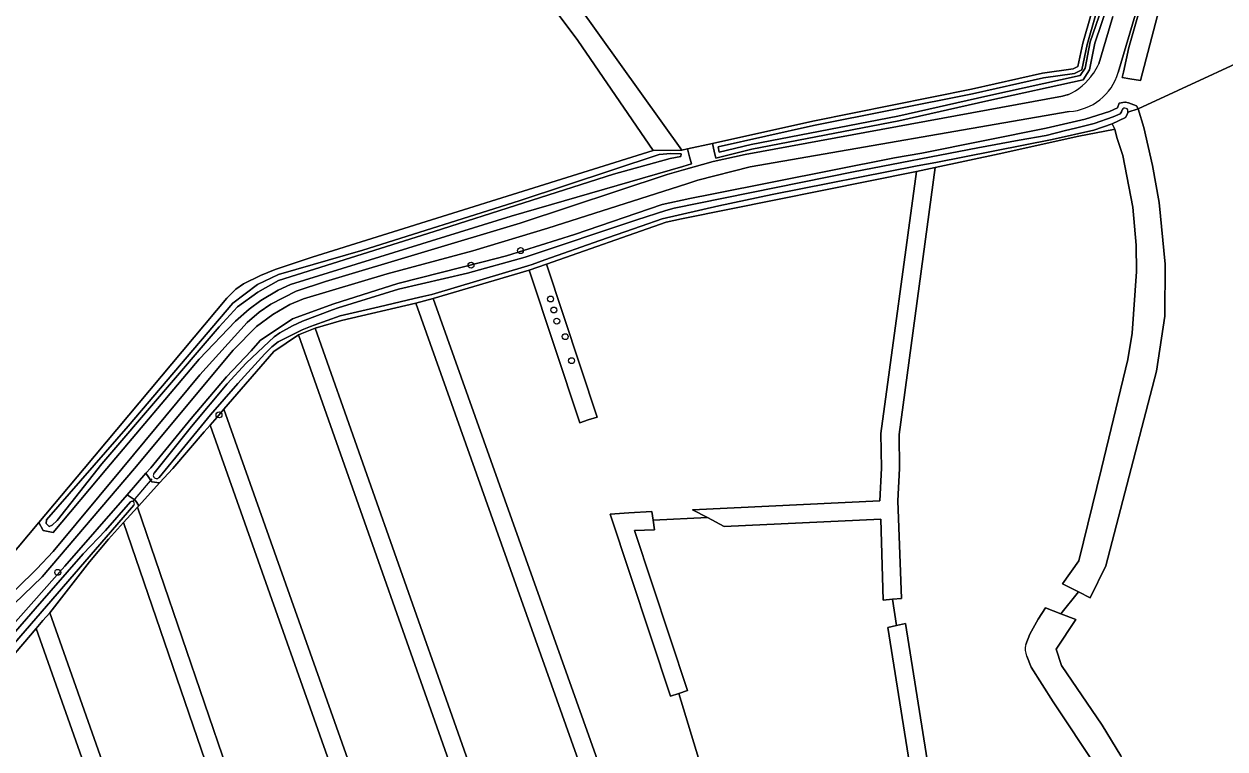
# Model space of a CAD drawing. Extents: x 162510 to 163918, y 388494 to 389774.
# Drawn here: x 163553.1 to 163751.9, y 389453.5 to 389573.6 of the extents above; entities that cross this region are included whole.
import ezdxf

# ---------------------------------------------------------------- set-up
doc = ezdxf.new("R2010")
doc.units = 0
for name, color, linetype in [('IMGEO_Boom', 7, 'Continuous'), ('IMGEO_Duiker', 7, 'Continuous'), ('IMGEO_Grasland_agrarisch', 7, 'Continuous'), ('IMGEO_Grasland_overig', 7, 'Continuous'), ('IMGEO_Groenvoorziening', 7, 'Continuous'), ('IMGEO_Hek', 7, 'Continuous'), ('IMGEO_Loofbos', 7, 'Continuous'), ('IMGEO_Oever', 7, 'Continuous'), ('IMGEO_Rijbaan_lokaal_onverhard', 7, 'Continuous'), ('IMGEO_Waterloop', 7, 'Continuous')]:
    doc.layers.add(name, color=color, linetype=linetype)

msp = doc.modelspace()

# ---------------------------------------------------------------- linework, layer by layer
at = {"layer": 'IMGEO_Boom'}
for centre in [(163635.31, 389536.07), (163627.11, 389533.65), (163640.28, 389528.06), (163640.82, 389526.23), (163641.3, 389524.39), (163642.7, 389521.82), (163643.76, 389517.84), (163585.39, 389508.86), (163558.69, 389482.79)]:
    msp.add_circle(centre, 0.489, dxfattribs=at)
at = {"layer": 'IMGEO_Duiker'}
msp.add_lwpolyline([(163571.22, 389494.64), (163574.33, 389498.28)], dxfattribs=at)
at = {"layer": 'IMGEO_Grasland_agrarisch'}
for points in [[(163550.45, 389484.89), (163555.58, 389491.05), (163563.09, 389500), (163586.67, 389528.18), (163588.16, 389529.71), (163589.46, 389530.57), (163592.27, 389531.96), (163594.69, 389532.93), (163600.8, 389534.98), (163657.26, 389552.64), (163644.78, 389570.87), (163622.35, 389601.03)], [(163763.08, 389571.39), (163737.54, 389559.56)], [(163737.54, 389559.56), (163738.47, 389556.46), (163739.93, 389550.17), (163741.05, 389544.04), (163742.02, 389533.83), (163741.95, 389525.2), (163740.6, 389516.12), (163736.41, 389500), (163732.21, 389483.84), (163729.61, 389478.59), (163727.67, 389479.56), (163724.77, 389475.94), (163727.22, 389474.99), (163723.96, 389470.05), (163724.87, 389467.35), (163731.57, 389457.47), (163734.67, 389452.39)], [(163731.46, 389500), (163735.84, 389518.06), (163736.56, 389522.4), (163737.26, 389532.62), (163737.23, 389536.99), (163736.67, 389543.24), (163735, 389551.82), (163734.01, 389554.82), (163733.71, 389556.17), (163733.48, 389556.12), (163727.75, 389555), (163714.56, 389552.1), (163703.97, 389549.85), (163697.98, 389505.61), (163698.06, 389499.98), (163697.78, 389494.61), (163698.35, 389478.48), (163696.86, 389478.34), (163697.55, 389473.97), (163699.02, 389474.31), (163707.64, 389420.16), (163708.2, 389420.68)], [(163665.16, 389450.72), (163661.54, 389462.73), (163660.12, 389462.26), (163650.14, 389492.4), (163651.68, 389492.51), (163653.21, 389492.66), (163657.07, 389492.84), (163657.26, 389491.45), (163666.25, 389491.85), (163663.76, 389493.15), (163694.78, 389494.62), (163695.06, 389500.02), (163694.98, 389505.79), (163700.86, 389549.19), (163661.95, 389541.35), (163659.4, 389540.8), (163639.58, 389533.84), (163647.97, 389508.5), (163646.53, 389508.07), (163645.12, 389507.56), (163636.75, 389532.83), (163620.87, 389528.13), (163651.52, 389441.89)], [(163718.96, 389470.86), (163719.62, 389472.53), (163720.98, 389475.01), (163722.23, 389476.93), (163724.77, 389475.94), (163727.67, 389479.56), (163725.02, 389480.89), (163727.74, 389484.67), (163731.46, 389500)], [(163705.03, 389417.49), (163696.09, 389473.64), (163697.55, 389473.97), (163696.86, 389478.34), (163695.36, 389478.19), (163694.93, 389491.62), (163669.03, 389490.4), (163666.25, 389491.85), (163657.26, 389491.45), (163657.47, 389489.85), (163654.19, 389489.7), (163662.96, 389463.2), (163661.54, 389462.73), (163665.16, 389450.72)], [(163718.07, 389422.34), (163728.38, 389418.53), (163738.05, 389415.11), (163739.54, 389415.07), (163743.94, 389415.36), (163740.68, 389425.85), (163735.8, 389440.01), (163734.44, 389443.32), (163730.69, 389450.47), (163723.47, 389461.32), (163719.82, 389467.06), (163719.12, 389468.9)]]:
    msp.add_lwpolyline(points, dxfattribs=at)
for points in [[(163617.95, 389527.39), (163605.65, 389524.51), (163601.31, 389523.22), (163631.55, 389437.55), (163630.14, 389437.05), (163632.82, 389431.36), (163634.24, 389431.82), (163648.7, 389387.51), (163652.96, 389387.6), (163660.18, 389388.67), (163665.84, 389389.73), (163649.26, 389438.09), (163650.68, 389438.58), (163650.11, 389441.39), (163648.7, 389440.88)], [(163598.53, 389522.14), (163594.47, 389519.38), (163586.19, 389509.79), (163613.21, 389433.44), (163611.8, 389432.94), (163613.52, 389426.95), (163614.94, 389427.43), (163628.08, 389388.36), (163633.11, 389388.45), (163645.52, 389387.58), (163631.39, 389430.89), (163632.82, 389431.36), (163630.14, 389437.05), (163628.72, 389436.56)], [(163583.93, 389507.18), (163582.96, 389506.05), (163577.73, 389500), (163575.55, 389497.6), (163572.1, 389493.79), (163571.89, 389493.56), (163594.1, 389428.69), (163592.68, 389428.21), (163595.37, 389419.86), (163596.78, 389420.37), (163609.26, 389385.55), (163619.31, 389387.4), (163624.99, 389388.14), (163612.09, 389426.47), (163613.52, 389426.95), (163611.8, 389432.94), (163610.38, 389432.44)], [(163569.58, 389491.02), (163567.1, 389488.28), (163563.97, 389484.51), (163557.36, 389476.1), (163576.36, 389422.28), (163574.94, 389421.78), (163576.57, 389416.26), (163577.99, 389416.75), (163590.6, 389379.98), (163606.33, 389384.84), (163593.96, 389419.36), (163595.37, 389419.86), (163592.68, 389428.21), (163591.26, 389427.72)], [(163555.11, 389473.47), (163543.72, 389460.12), (163557.21, 389415.77), (163555.78, 389415.33), (163558.42, 389409.89), (163559.86, 389410.33), (163570.27, 389375.86), (163585.81, 389378.73), (163587.7, 389379.18), (163575.15, 389415.78), (163576.57, 389416.26), (163574.94, 389421.78), (163573.53, 389421.28)]]:
    msp.add_lwpolyline(points, close=True, dxfattribs=at)
msp.add_arc((163721.79, 389470.11), 2.93, 165.0788, 204.2692, dxfattribs=at)
at = {"layer": 'IMGEO_Grasland_overig'}
for points in [[(163733.66, 389580.09), (163730.37, 389570.43), (163729.49, 389566.02), (163729.1, 389565.4), (163728.46, 389564.38), (163712.85, 389560.92), (163697.94, 389557.58), (163673.62, 389552.87), (163667.62, 389551.4), (163667.36, 389552.56), (163667.07, 389553.83), (163662.92, 389552.9), (163663.3, 389551.59), (163663.63, 389550.43), (163662.16, 389550), (163633.73, 389541.75), (163597.21, 389530.45), (163595.17, 389529.5), (163592.33, 389527.8), (163590.36, 389526.37), (163588.11, 389524.41), (163582.11, 389518.09), (163566.82, 389500), (163557.96, 389489.41), (163556.26, 389489.71), (163555.58, 389491.05), (163550.45, 389484.89)], [(163731.02, 389566.99), (163733.38, 389574.83)], [(163531.87, 389460.44), (163555.24, 389483.36), (163557.93, 389486.26), (163569.36, 389500), (163582.24, 389515.5), (163590.07, 389524.19), (163592.04, 389525.85), (163593.98, 389527.2), (163598.16, 389529.35), (163603, 389530.98), (163635.27, 389540.64), (163659.57, 389548.66), (163662.29, 389549.44), (163667.18, 389550.85), (163672.5, 389551.99), (163725.04, 389561.63), (163725.94, 389561.9)]]:
    msp.add_lwpolyline(points, dxfattribs=at)
msp.add_lwpolyline([(163575.55, 389497.6), (163574.25, 389497.78), (163573.29, 389499.22), (163570.17, 389495.62), (163571.18, 389494.95), (163571.53, 389494.72), (163571.76, 389494.35), (163572.1, 389493.79)], close=True, dxfattribs=at)
for centre, radius, start, end in [((163721.93, 389570.98), 9.93, 325.994, 336.2601), ((163721.9, 389571), 9.96, 293.9066, 325.9977)]:
    msp.add_arc(centre, radius, start, end, dxfattribs=at)
at = {"layer": 'IMGEO_Groenvoorziening'}
msp.add_lwpolyline([(163614.76, 389615.91), (163575.07, 389666.01), (163572.3, 389664.03), (163613.85, 389611.4), (163622.35, 389601.03), (163644.78, 389570.87), (163657.26, 389552.64), (163661.99, 389552.7), (163637.93, 389586.36), (163637.61, 389586.81)], close=True, dxfattribs=at)
msp.add_lwpolyline([(163637.93, 389586.36), (163661.99, 389552.7), (163662.92, 389552.9), (163667.07, 389553.83), (163683.67, 389557.53), (163709.96, 389562.78), (163721.73, 389565.48), (163726.8, 389566.17), (163727.56, 389566.55), (163728.37, 389570.41), (163729.77, 389575.23)], dxfattribs=at)
at = {"layer": 'IMGEO_Hek'}
msp.add_lwpolyline([(163763.08, 389571.39), (163737.54, 389559.56)], dxfattribs=at)
at = {"layer": 'IMGEO_Loofbos'}
for points in [[(163746.1, 389595.11), (163741.77, 389585.48), (163737.52, 389576.53), (163734.25, 389565.57)], [(163741.01, 389576.04), (163737.93, 389564.26), (163736.19, 389564.53), (163734.93, 389564.72), (163735.13, 389565.6), (163736.03, 389569.68), (163737.89, 389576.3)], [(163549.17, 389471.7), (163559.85, 389483.82), (163570.17, 389495.62), (163573.29, 389499.22), (163574.08, 389500.1), (163580.79, 389508.27), (163586.62, 389515.17), (163590.73, 389519.48), (163592.19, 389521.19), (163597.57, 389524.78), (163604.4, 389527.27), (163614.97, 389530.64), (163629.12, 389534.23), (163632.99, 389535.21), (163644.25, 389538.74), (163658.75, 389543.73), (163663.32, 389544.69), (163667, 389545.44), (163697.24, 389551.44), (163701.73, 389552.21), (163722.31, 389556.33), (163728.77, 389557.84), (163732.8, 389559.1), (163734.12, 389559.74), (163734.43, 389560.51), (163735.33, 389560.65), (163735.47, 389560.66), (163735.93, 389560.57), (163737.3, 389560.07), (163737.54, 389559.56), (163763.08, 389571.39)], [(163726.13, 389559.1), (163673.32, 389549.93), (163664.66, 389547.75), (163662.81, 389547.15), (163639.8, 389539.77), (163627.4, 389536.04), (163613.22, 389532.21), (163599.37, 389528.09), (163597.13, 389527.15), (163594.29, 389525.47), (163591.61, 389523.51), (163587.74, 389519.56), (163571.39, 389500), (163556.14, 389482.06), (163549.92, 389476.07)]]:
    msp.add_lwpolyline(points, dxfattribs=at)
for points in [[(163703.97, 389549.85), (163700.86, 389549.19), (163694.98, 389505.79), (163695.06, 389500.02), (163694.78, 389494.62), (163663.76, 389493.15), (163666.25, 389491.85), (163669.03, 389490.4), (163694.93, 389491.62), (163695.36, 389478.19), (163696.86, 389478.34), (163698.35, 389478.48), (163697.78, 389494.61), (163698.06, 389499.98), (163697.98, 389505.61)], [(163639.58, 389533.84), (163636.75, 389532.83), (163645.12, 389507.56), (163646.53, 389508.07), (163647.97, 389508.5)], [(163620.87, 389528.13), (163617.95, 389527.39), (163648.7, 389440.88), (163650.11, 389441.39), (163651.52, 389441.89)], [(163601.31, 389523.22), (163598.53, 389522.14), (163628.72, 389436.56), (163630.14, 389437.05), (163631.55, 389437.55)], [(163586.19, 389509.79), (163585.06, 389508.48), (163583.93, 389507.18), (163610.38, 389432.44), (163611.8, 389432.94), (163613.21, 389433.44)], [(163571.89, 389493.56), (163570.74, 389492.29), (163569.58, 389491.02), (163591.26, 389427.72), (163592.68, 389428.21), (163594.1, 389428.69)], [(163654.19, 389489.7), (163657.47, 389489.85), (163657.26, 389491.45), (163657.07, 389492.84), (163653.21, 389492.66), (163651.68, 389492.51), (163650.14, 389492.4), (163660.12, 389462.26), (163661.54, 389462.73), (163662.96, 389463.2)], [(163557.36, 389476.1), (163556.23, 389474.79), (163555.11, 389473.47), (163573.53, 389421.28), (163574.94, 389421.78), (163576.36, 389422.28)], [(163699.02, 389474.31), (163697.55, 389473.97), (163696.09, 389473.64), (163705.03, 389417.49), (163706.24, 389418.88), (163706.31, 389418.95), (163707.64, 389420.16)]]:
    msp.add_lwpolyline(points, close=True, dxfattribs=at)
msp.add_arc((163725.59, 389568.12), 9.03, 273.4399, 343.6177, dxfattribs=at)
at = {"layer": 'IMGEO_Oever'}
for points in [[(163741, 389595.39), (163738.99, 389590.88), (163736.41, 389586.43), (163732.95, 389580.41), (163729.62, 389570.63), (163728.76, 389566.31), (163727.98, 389565.07), (163712.68, 389561.68), (163697.78, 389558.34), (163673.46, 389553.63), (163668.21, 389552.35), (163668, 389553.24), (163683.83, 389556.77), (163710.13, 389562.02), (163721.87, 389564.71), (163727.03, 389565.41), (163728.24, 389566.02), (163729.13, 389570.22), (163730.51, 389574.98), (163732.45, 389579.99), (163735.28, 389585.52), (163738.49, 389591.36), (163740.16, 389594.89)], [(163729.77, 389575.23), (163728.37, 389570.41), (163727.56, 389566.55), (163726.8, 389566.17), (163721.73, 389565.48), (163709.96, 389562.78), (163683.67, 389557.53), (163667.07, 389553.83), (163667.36, 389552.56), (163667.62, 389551.4), (163673.62, 389552.87), (163697.94, 389557.58), (163712.85, 389560.92), (163728.46, 389564.38), (163729.1, 389565.4), (163729.49, 389566.02), (163730.37, 389570.43), (163733.66, 389580.09)], [(163735.86, 389559.02), (163737.54, 389559.56), (163737.3, 389560.07), (163735.93, 389560.57), (163735.47, 389560.66), (163735.33, 389560.65), (163734.43, 389560.51), (163734.12, 389559.74), (163732.8, 389559.1), (163728.77, 389557.84), (163722.31, 389556.33), (163701.73, 389552.21), (163697.24, 389551.44), (163667, 389545.44), (163663.32, 389544.69), (163658.75, 389543.73), (163644.25, 389538.74), (163632.99, 389535.21), (163629.12, 389534.23), (163614.97, 389530.64), (163604.4, 389527.27), (163597.57, 389524.78), (163592.19, 389521.19), (163590.73, 389519.48), (163586.62, 389515.17), (163580.79, 389508.27), (163574.08, 389500.1), (163573.29, 389499.22), (163574.25, 389497.78), (163575.55, 389497.6), (163577.73, 389500), (163582.96, 389506.05), (163583.93, 389507.18), (163585.06, 389508.48), (163586.19, 389509.79), (163594.47, 389519.38), (163598.53, 389522.14), (163601.31, 389523.22), (163605.65, 389524.51), (163617.95, 389527.39), (163620.87, 389528.13), (163636.75, 389532.83), (163639.58, 389533.84), (163659.4, 389540.8), (163661.95, 389541.35), (163700.86, 389549.19), (163703.97, 389549.85), (163714.56, 389552.1)], [(163574.64, 389499.23), (163580.84, 389506.95), (163586.74, 389514.02), (163589.87, 389517.43), (163592.73, 389520.15), (163594.54, 389521.77), (163595.45, 389522.43), (163597.56, 389523.63), (163599.23, 389524.38), (163604.17, 389526.28), (163605.1, 389526.6), (163615.13, 389529.68), (163626.51, 389532.34), (163636.1, 389534.99), (163654.58, 389541.16), (163659.35, 389542.72), (163660.74, 389543.09), (163664.83, 389543.95), (163690.44, 389549.1), (163711.01, 389553.09), (163717.88, 389554.37), (163722.3, 389555.12), (163725.5, 389555.96), (163727.18, 389556.35), (163730.26, 389557.12), (163733.39, 389558.25), (163734.58, 389558.74), (163734.81, 389559.04), (163734.92, 389559.41)], [(163714.56, 389552.1), (163727.75, 389555), (163733.48, 389556.12), (163733.71, 389556.17), (163733.25, 389557.04), (163730.19, 389556.03), (163723.31, 389554.48), (163704.04, 389550.64), (163700.99, 389550.12), (163676.95, 389545.36), (163668.14, 389543.51), (163658.78, 389541.35), (163655.3, 389540.12), (163648.46, 389537.75), (163639.35, 389534.53), (163637.21, 389533.78), (163636.51, 389533.57), (163620.63, 389528.81), (163619.16, 389528.46), (163617.69, 389528.12), (163611.88, 389526.76), (163605.43, 389525.28), (163601.16, 389523.7), (163600.55, 389523.51), (163599.14, 389522.93), (163595.17, 389520.99), (163594.12, 389520.15), (163592.96, 389518.99), (163588.5, 389514.04), (163584, 389508.88), (163575.5, 389498.52)], [(163543.72, 389460.12), (163555.11, 389473.47), (163556.23, 389474.79), (163557.36, 389476.1), (163563.97, 389484.51), (163567.1, 389488.28), (163569.58, 389491.02), (163570.74, 389492.29), (163571.89, 389493.56), (163572.1, 389493.79), (163571.76, 389494.35), (163571.53, 389494.72), (163571.18, 389494.95), (163570.17, 389495.62), (163559.85, 389483.82), (163549.17, 389471.7)], [(163571.31, 389493.89), (163540.57, 389458.44), (163537.02, 389454.19), (163535.23, 389452.3), (163534.1, 389451.21), (163533.01, 389450.4), (163531.86, 389449.66), (163530.52, 389448.96), (163528.2, 389448.12), (163525.67, 389447.31), (163520.75, 389446.36), (163516.26, 389445.69), (163513.52, 389444.99)], [(163536.45, 389455.52), (163554.96, 389476.75), (163562.91, 389485.86), (163566.58, 389489.72), (163570.75, 389494.46)]]:
    msp.add_lwpolyline(points, dxfattribs=at)
for points in [[(163662.92, 389552.9), (163661.99, 389552.7), (163657.26, 389552.64), (163600.8, 389534.98), (163594.69, 389532.93), (163592.27, 389531.96), (163589.46, 389530.57), (163588.16, 389529.71), (163586.67, 389528.18), (163563.09, 389500), (163555.58, 389491.05), (163556.26, 389489.71), (163557.96, 389489.41), (163566.82, 389500), (163582.11, 389518.09), (163588.11, 389524.41), (163590.36, 389526.37), (163592.33, 389527.8), (163595.17, 389529.5), (163597.21, 389530.45), (163633.73, 389541.75), (163662.16, 389550), (163663.63, 389550.43), (163663.3, 389551.59)], [(163558.57, 389491.39), (163557.77, 389490.59), (163557.29, 389490.36), (163556.78, 389490.87), (163556.83, 389491.49), (163570.35, 389507.01), (163587.7, 389527.36), (163591.74, 389530.47), (163595.25, 389532.09), (163609.21, 389536.13), (163635.06, 389544.34), (163658.24, 389551.99), (163660.21, 389552.18), (163661.92, 389552.12), (163661.87, 389551.68), (163660.08, 389551.34), (163650.67, 389548.72), (163621.02, 389539.23), (163595.26, 389531.1), (163591.8, 389529.18), (163588.43, 389526.78), (163585.44, 389523.47), (163566, 389500.75)]]:
    msp.add_lwpolyline(points, close=True, dxfattribs=at)
for centre, radius, start, end in [((163735.36, 389559.16), 0.511, 344.0621, 150.7849), ((163575.07, 389498.87), 0.557, 140.5212, 320.6179), ((163570.98, 389494.13), 0.407, 323.8817, 125.7148)]:
    msp.add_arc(centre, radius, start, end, dxfattribs=at)
at = {"layer": 'IMGEO_Rijbaan_lokaal_onverhard'}
for points in [[(163734.25, 389565.57), (163737.52, 389576.53), (163741.77, 389585.48), (163746.1, 389595.11)], [(163733.38, 389574.83), (163731.02, 389566.99)], [(163725.94, 389561.9), (163725.04, 389561.63), (163672.5, 389551.99), (163667.18, 389550.85), (163662.29, 389549.44), (163659.57, 389548.66), (163635.27, 389540.64), (163603, 389530.98), (163598.16, 389529.35), (163593.98, 389527.2), (163592.04, 389525.85), (163590.07, 389524.19), (163582.24, 389515.5), (163569.36, 389500), (163557.93, 389486.26), (163555.24, 389483.36), (163531.87, 389460.44)], [(163549.92, 389476.07), (163556.14, 389482.06), (163571.39, 389500), (163587.74, 389519.56), (163591.61, 389523.51), (163594.29, 389525.47), (163597.13, 389527.15), (163599.37, 389528.09), (163613.22, 389532.21), (163627.4, 389536.04), (163639.8, 389539.77), (163662.81, 389547.15), (163664.66, 389547.75), (163673.32, 389549.93), (163726.13, 389559.1)]]:
    msp.add_lwpolyline(points, dxfattribs=at)
for centre, radius, start, end in [((163721.93, 389570.98), 9.93, 325.994, 336.2601), ((163721.9, 389571), 9.96, 293.9066, 325.9977), ((163725.59, 389568.12), 9.03, 273.4399, 343.6177)]:
    msp.add_arc(centre, radius, start, end, dxfattribs=at)
at = {"layer": 'IMGEO_Waterloop'}
for points in [[(163740.16, 389594.89), (163738.49, 389591.36), (163735.28, 389585.52), (163732.45, 389579.99), (163730.51, 389574.98), (163729.13, 389570.22), (163728.24, 389566.02), (163727.03, 389565.41), (163721.87, 389564.71), (163710.13, 389562.02), (163683.83, 389556.77), (163668, 389553.24), (163668.21, 389552.35), (163673.46, 389553.63), (163697.78, 389558.34), (163712.68, 389561.68), (163727.98, 389565.07), (163728.76, 389566.31), (163729.62, 389570.63), (163732.95, 389580.41), (163736.41, 389586.43), (163738.99, 389590.88), (163741, 389595.39)], [(163737.89, 389576.3), (163736.03, 389569.68), (163735.13, 389565.6), (163734.93, 389564.72), (163736.19, 389564.53), (163737.93, 389564.26), (163741.01, 389576.04)], [(163734.92, 389559.41), (163734.81, 389559.04), (163734.58, 389558.74), (163733.39, 389558.25), (163730.26, 389557.12), (163727.18, 389556.35), (163725.5, 389555.96), (163722.3, 389555.12), (163717.88, 389554.37), (163711.01, 389553.09), (163690.44, 389549.1), (163664.83, 389543.95), (163660.74, 389543.09), (163659.35, 389542.72), (163654.58, 389541.16), (163636.1, 389534.99), (163626.51, 389532.34), (163615.13, 389529.68), (163605.1, 389526.6), (163604.17, 389526.28), (163599.23, 389524.38), (163597.56, 389523.63), (163595.45, 389522.43), (163594.54, 389521.77), (163592.73, 389520.15), (163589.87, 389517.43), (163586.74, 389514.02), (163580.84, 389506.95), (163574.64, 389499.23)], [(163592.96, 389518.99), (163594.12, 389520.15), (163595.17, 389520.99), (163599.14, 389522.93), (163600.55, 389523.51), (163601.16, 389523.7), (163605.43, 389525.28), (163611.88, 389526.76), (163617.69, 389528.12), (163619.16, 389528.46), (163620.63, 389528.81), (163636.51, 389533.57), (163637.21, 389533.78), (163639.35, 389534.53), (163648.46, 389537.75), (163655.3, 389540.12), (163658.78, 389541.35), (163668.14, 389543.51), (163676.95, 389545.36), (163700.99, 389550.12), (163704.04, 389550.64), (163723.31, 389554.48), (163730.19, 389556.03), (163733.25, 389557.04), (163735.47, 389558.11), (163735.78, 389558.72), (163735.86, 389559.02)], [(163575.5, 389498.52), (163584, 389508.88), (163588.5, 389514.04), (163592.96, 389518.99)], [(163570.75, 389494.46), (163566.58, 389489.72), (163562.91, 389485.86), (163554.96, 389476.75), (163536.45, 389455.52)], [(163540.57, 389458.44), (163571.31, 389493.89)], [(163718.07, 389422.34), (163717.24, 389417.35), (163719.27, 389416.65), (163724.78, 389414.34), (163729.29, 389412.8), (163734.8, 389410.54), (163737.62, 389409.75), (163741.68, 389409.64), (163744.78, 389410.3), (163750.04, 389413.52), (163749.28, 389415.77), (163740.35, 389440.25), (163737.79, 389446.57), (163734.67, 389452.39), (163731.57, 389457.47), (163724.87, 389467.35), (163723.96, 389470.05), (163727.22, 389474.99), (163724.77, 389475.94), (163722.23, 389476.93), (163720.98, 389475.01), (163719.62, 389472.53), (163718.96, 389470.86)], [(163719.12, 389468.9), (163719.82, 389467.06), (163723.47, 389461.32), (163730.69, 389450.47), (163734.44, 389443.32), (163735.8, 389440.01), (163740.68, 389425.85), (163743.94, 389415.36), (163739.54, 389415.07), (163738.05, 389415.11), (163728.38, 389418.53), (163718.07, 389422.34)]]:
    msp.add_lwpolyline(points, dxfattribs=at)
for points in [[(163736.41, 389500), (163740.6, 389516.12), (163741.95, 389525.2), (163742.02, 389533.83), (163741.05, 389544.04), (163739.93, 389550.17), (163738.47, 389556.46), (163737.54, 389559.56), (163735.86, 389559.02), (163735.78, 389558.72), (163735.47, 389558.11), (163733.25, 389557.04), (163733.71, 389556.17), (163734.01, 389554.82), (163735, 389551.82), (163736.67, 389543.24), (163737.23, 389536.99), (163737.26, 389532.62), (163736.56, 389522.4), (163735.84, 389518.06), (163731.46, 389500), (163727.74, 389484.67), (163725.02, 389480.89), (163727.67, 389479.56), (163729.61, 389478.59), (163732.21, 389483.84)], [(163558.57, 389491.39), (163566, 389500.75), (163585.44, 389523.47), (163588.43, 389526.78), (163591.8, 389529.18), (163595.26, 389531.1), (163621.02, 389539.23), (163650.67, 389548.72), (163660.08, 389551.34), (163661.87, 389551.68), (163661.92, 389552.12), (163660.21, 389552.18), (163658.24, 389551.99), (163635.06, 389544.34), (163609.21, 389536.13), (163595.25, 389532.09), (163591.74, 389530.47), (163587.7, 389527.36), (163570.35, 389507.01), (163556.83, 389491.49), (163556.78, 389490.87), (163557.29, 389490.36), (163557.77, 389490.59)]]:
    msp.add_lwpolyline(points, close=True, dxfattribs=at)
for centre, radius, start, end in [((163735.36, 389559.16), 0.511, 344.0621, 150.7849), ((163575.07, 389498.87), 0.557, 140.5212, 320.6179), ((163570.98, 389494.13), 0.407, 323.8817, 125.7148), ((163721.79, 389470.11), 2.93, 165.0788, 204.2692)]:
    msp.add_arc(centre, radius, start, end, dxfattribs=at)

doc.saveas('drawing.dxf')
